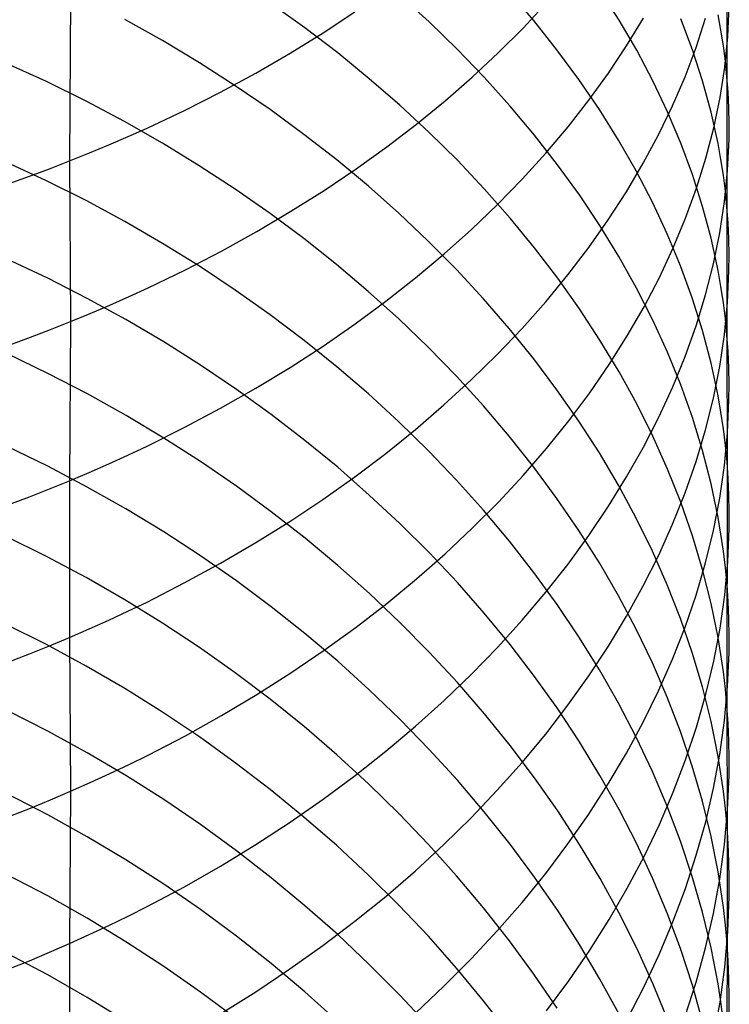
# Model space of a CAD drawing. Extents: x -383 to 1849, y -1185 to -529.
# Tile 500 of 656: x 420 to 427, y -1081 to -1071. Entities that reach past the tile are written whole.
import ezdxf

# ---------------------------------------------------------------- set-up
doc = ezdxf.new("R2010")
doc.units = 0
doc.layers.add('PREDEFINITO', color=7, linetype='CONTINUOUS')

msp = doc.modelspace()

# ---------------------------------------------------------------- linework, layer by layer
at = {"layer": 'PREDEFINITO'}
for p, q in [((426.973, -1070.251, 644.494), (426.972, -1071.601, 643.411)), ((423.919, -1071.038, 633.117), (423.618, -1070.765, 632.841)), ((424.992, -1071.025, 635.372), (424.741, -1070.731, 635.066)), ((425.866, -1071.019, 637.724), (425.67, -1070.712, 637.394)), ((420.244, -1070.788, 660.461), (420.234, -1072.464, 659.378)), ((422.646, -1071.099, 630.988), (422.3, -1070.851, 630.745)), ((424.883, -1071.101, 654.315), (425.123, -1070.842, 653.973)), ((422.832, -1071.151, 657.604), (423.159, -1070.936, 657.31)), ((426.911, -1071.124, 642.861), (426.882, -1070.965, 642.678)), ((426.981, -1071.188, 645.615), (426.995, -1070.875, 645.242)), ((421.187, -1071.23, 628.996), (420.799, -1071.013, 628.79)), ((424.207, -1071.319, 633.399), (423.919, -1071.038, 633.117)), ((425.23, -1071.323, 635.683), (424.992, -1071.025, 635.372)), ((426.047, -1071.329, 638.058), (425.866, -1071.019, 637.724)), ((425.944, -1071.284, 651.476), (426.116, -1071, 651.113)), ((426.62, -1071.323, 640.519), (426.5, -1071.007, 640.167)), ((426.655, -1071.3, 648.556), (426.752, -1070.998, 648.182)), ((422.493, -1071.36, 657.888), (422.832, -1071.151, 657.604)), ((422.982, -1071.356, 631.237), (422.646, -1071.099, 630.988)), ((424.628, -1071.354, 654.651), (424.883, -1071.101, 654.315)), ((426.936, -1071.283, 643.044), (426.911, -1071.124, 642.861)), ((421.564, -1071.456, 629.21), (421.187, -1071.23, 628.996)), ((426.949, -1071.501, 645.989), (426.981, -1071.188, 645.615)), ((422.142, -1071.562, 658.163), (422.493, -1071.36, 657.888)), ((423.306, -1071.62, 631.494), (422.982, -1071.356, 631.237)), ((424.484, -1071.606, 633.687), (424.207, -1071.319, 633.399)), ((424.362, -1071.603, 654.979), (424.628, -1071.354, 654.651)), ((425.454, -1071.627, 635.998), (425.23, -1071.323, 635.683)), ((425.758, -1071.565, 651.836), (425.944, -1071.284, 651.476)), ((426.213, -1071.643, 638.395), (426.047, -1071.329, 638.058)), ((426.543, -1071.6, 648.927), (426.655, -1071.3, 648.556)), ((426.723, -1071.642, 640.874), (426.62, -1071.323, 640.519)), ((426.956, -1071.442, 643.227), (426.936, -1071.283, 643.044)), ((419.996, -1071.65, 627.328), (419.581, -1071.461, 627.154)), ((421.932, -1071.692, 629.432), (421.564, -1071.456, 629.21)), ((426.972, -1071.601, 643.411), (426.956, -1071.442, 643.227)), ((421.781, -1071.757, 658.428), (422.142, -1071.562, 658.163)), ((425.557, -1071.842, 652.19), (425.758, -1071.565, 651.836)), ((426.901, -1071.813, 646.361), (426.949, -1071.501, 645.989)), ((420.402, -1071.85, 627.511), (419.996, -1071.65, 627.328)), ((423.619, -1071.892, 631.758), (423.306, -1071.62, 631.494)), ((424.082, -1071.847, 655.301), (424.362, -1071.603, 654.979)), ((424.747, -1071.899, 633.981), (424.484, -1071.606, 633.687)), ((425.665, -1071.936, 636.318), (425.454, -1071.627, 635.998)), ((426.364, -1071.96, 638.736), (426.213, -1071.643, 638.395)), ((426.415, -1071.899, 649.295), (426.543, -1071.6, 648.927)), ((426.811, -1071.963, 641.23), (426.723, -1071.642, 640.874)), ((426.984, -1071.76, 643.594), (426.972, -1071.601, 643.411)), ((426.972, -1071.601, 643.411), (426.972, -1074.251, 641.183)), ((421.41, -1071.946, 658.682), (421.781, -1071.757, 658.428)), ((422.289, -1071.937, 629.662), (421.932, -1071.692, 629.432)), ((426.992, -1071.92, 643.778), (426.984, -1071.76, 643.594)), ((420.798, -1072.06, 627.704), (420.402, -1071.85, 627.511)), ((423.79, -1072.085, 655.615), (424.082, -1071.847, 655.301)), ((425.343, -1072.115, 652.539), (425.557, -1071.842, 652.19)), ((426.837, -1072.124, 646.732), (426.901, -1071.813, 646.361)), ((421.028, -1072.126, 658.926), (421.41, -1071.946, 658.682)), ((422.636, -1072.191, 629.9), (422.289, -1071.937, 629.662)), ((423.92, -1072.171, 632.028), (423.619, -1071.892, 631.758)), ((424.998, -1072.198, 634.28), (424.747, -1071.899, 633.981)), ((425.861, -1072.249, 636.642), (425.665, -1071.936, 636.318)), ((426.272, -1072.195, 649.66), (426.415, -1071.899, 649.295)), ((426.5, -1072.28, 639.079), (426.364, -1071.96, 638.736)), ((426.882, -1072.286, 641.589), (426.811, -1071.963, 641.23)), ((426.995, -1072.08, 643.962), (426.992, -1071.92, 643.778)), ((421.185, -1072.281, 627.905), (420.798, -1072.06, 627.704)), ((423.486, -1072.318, 655.921), (423.79, -1072.085, 655.615)), ((426.994, -1072.24, 644.146), (426.995, -1072.08, 643.962)), ((420.833, -1072.213, 659.043), (421.028, -1072.126, 658.926)), ((424.209, -1072.457, 632.305), (423.92, -1072.171, 632.028)), ((425.115, -1072.385, 652.882), (425.343, -1072.115, 652.539)), ((426.757, -1072.434, 647.101), (426.837, -1072.124, 646.732)), ((420.636, -1072.299, 659.158), (420.833, -1072.213, 659.043)), ((421.563, -1072.512, 628.114), (421.185, -1072.281, 627.905)), ((422.972, -1072.453, 630.145), (422.636, -1072.191, 629.9)), ((425.235, -1072.502, 634.584), (424.998, -1072.198, 634.28)), ((426.042, -1072.566, 636.97), (425.861, -1072.249, 636.642)), ((426.115, -1072.488, 650.022), (426.272, -1072.195, 649.66)), ((426.619, -1072.603, 639.426), (426.5, -1072.28, 639.079)), ((426.911, -1072.448, 641.768), (426.882, -1072.286, 641.589)), ((426.979, -1072.56, 644.513), (426.994, -1072.24, 644.146)), ((420.234, -1072.464, 659.378), (420.436, -1072.382, 659.269)), ((420.436, -1072.382, 659.269), (420.636, -1072.299, 659.158)), ((423.17, -1072.545, 656.219), (423.486, -1072.318, 655.921)), ((424.874, -1072.65, 653.22), (425.115, -1072.385, 652.882)), ((419.998, -1072.667, 626.229), (419.583, -1072.475, 626.059)), ((420.029, -1072.543, 659.484), (420.234, -1072.464, 659.378)), ((420.234, -1072.464, 659.378), (420.243, -1074.111, 658.253)), ((423.296, -1072.723, 630.397), (422.972, -1072.453, 630.145)), ((424.485, -1072.75, 632.587), (424.209, -1072.457, 632.305)), ((425.943, -1072.779, 650.38), (426.115, -1072.488, 650.022)), ((426.661, -1072.743, 647.468), (426.757, -1072.434, 647.101)), ((426.936, -1072.61, 641.948), (426.911, -1072.448, 641.768)), ((419.822, -1072.62, 659.587), (420.029, -1072.543, 659.484)), ((421.931, -1072.752, 628.332), (421.563, -1072.512, 628.114)), ((422.842, -1072.766, 656.508), (423.17, -1072.545, 656.219)), ((425.459, -1072.812, 634.893), (425.235, -1072.502, 634.584)), ((426.209, -1072.886, 637.302), (426.042, -1072.566, 636.97)), ((426.947, -1072.88, 644.881), (426.979, -1072.56, 644.513)), ((419.613, -1072.695, 659.686), (419.822, -1072.62, 659.587)), ((420.403, -1072.87, 626.408), (419.998, -1072.667, 626.229)), ((424.619, -1072.911, 653.551), (424.874, -1072.65, 653.22)), ((426.723, -1072.929, 639.774), (426.619, -1072.603, 639.426)), ((426.956, -1072.773, 642.128), (426.936, -1072.61, 641.948)), ((422.288, -1073.001, 628.557), (421.931, -1072.752, 628.332)), ((422.503, -1072.98, 656.788), (422.842, -1072.766, 656.508)), ((423.609, -1073, 630.656), (423.296, -1072.723, 630.397)), ((424.749, -1073.049, 632.875), (424.485, -1072.75, 632.587)), ((425.756, -1073.067, 650.733), (425.943, -1072.779, 650.38)), ((426.549, -1073.051, 647.833), (426.661, -1072.743, 647.468)), ((426.972, -1072.936, 642.309), (426.956, -1072.773, 642.128)), ((420.8, -1073.084, 626.596), (420.403, -1072.87, 626.408)), ((425.669, -1073.126, 635.207), (425.459, -1072.812, 634.893)), ((426.361, -1073.211, 637.636), (426.209, -1072.886, 637.302)), ((426.898, -1073.2, 645.247), (426.947, -1072.88, 644.881)), ((422.153, -1073.187, 657.058), (422.503, -1072.98, 656.788)), ((424.352, -1073.167, 653.876), (424.619, -1072.911, 653.551)), ((426.811, -1073.257, 640.124), (426.723, -1072.929, 639.774)), ((426.984, -1073.099, 642.489), (426.972, -1072.936, 642.309)), ((421.187, -1073.309, 626.792), (420.8, -1073.084, 626.596)), ((422.635, -1073.26, 628.79), (422.288, -1073.001, 628.557)), ((423.911, -1073.285, 630.921), (423.609, -1073, 630.656)), ((424.999, -1073.353, 633.168), (424.749, -1073.049, 632.875)), ((425.556, -1073.351, 651.082), (425.756, -1073.067, 650.733)), ((426.422, -1073.356, 648.195), (426.549, -1073.051, 647.833)), ((421.792, -1073.387, 657.319), (422.153, -1073.187, 657.058)), ((424.072, -1073.417, 654.193), (424.352, -1073.167, 653.876)), ((425.865, -1073.445, 635.524), (425.669, -1073.126, 635.207)), ((426.991, -1073.262, 642.67), (426.984, -1073.099, 642.489)), ((422.971, -1073.526, 629.03), (422.635, -1073.26, 628.79)), ((424.2, -1073.577, 631.193), (423.911, -1073.285, 630.921)), ((426.497, -1073.538, 637.974), (426.361, -1073.211, 637.636)), ((426.882, -1073.587, 640.476), (426.811, -1073.257, 640.124)), ((426.834, -1073.519, 645.612), (426.898, -1073.2, 645.247)), ((426.995, -1073.426, 642.85), (426.991, -1073.262, 642.67)), ((421.565, -1073.543, 626.997), (421.187, -1073.309, 626.792)), ((421.42, -1073.58, 657.569), (421.792, -1073.387, 657.319)), ((425.237, -1073.664, 633.466), (424.999, -1073.353, 633.168)), ((425.341, -1073.632, 651.425), (425.556, -1073.351, 651.082)), ((426.28, -1073.659, 648.553), (426.422, -1073.356, 648.195)), ((420.009, -1073.667, 625.115), (419.595, -1073.472, 624.949)), ((423.78, -1073.663, 654.503), (424.072, -1073.417, 654.193)), ((426.046, -1073.768, 635.846), (425.865, -1073.445, 635.524)), ((426.993, -1073.589, 643.031), (426.995, -1073.426, 642.85)), ((421.038, -1073.765, 657.808), (421.42, -1073.58, 657.569)), ((421.932, -1073.787, 627.209), (421.565, -1073.543, 626.997)), ((423.295, -1073.801, 629.277), (422.971, -1073.526, 629.03)), ((424.477, -1073.876, 631.47), (424.2, -1073.577, 631.193)), ((426.617, -1073.868, 638.314), (426.497, -1073.538, 637.974)), ((426.753, -1073.837, 645.975), (426.834, -1073.519, 645.612)), ((426.911, -1073.752, 640.652), (426.882, -1073.587, 640.476)), ((426.978, -1073.916, 643.392), (426.993, -1073.589, 643.031)), ((420.415, -1073.874, 625.29), (420.009, -1073.667, 625.115)), ((423.476, -1073.902, 654.805), (423.78, -1073.663, 654.503)), ((425.114, -1073.908, 651.764), (425.341, -1073.632, 651.425)), ((425.46, -1073.979, 633.769), (425.237, -1073.664, 633.466)), ((426.123, -1073.96, 648.909), (426.28, -1073.659, 648.553)), ((420.843, -1073.855, 657.924), (421.038, -1073.765, 657.808)), ((422.29, -1074.04, 627.429), (421.932, -1073.787, 627.209)), ((423.608, -1074.084, 629.53), (423.295, -1073.801, 629.277)), ((426.212, -1074.095, 636.17), (426.046, -1073.768, 635.846)), ((426.936, -1073.918, 640.829), (426.911, -1073.752, 640.652)), ((420.811, -1074.091, 625.474), (420.415, -1073.874, 625.29)), ((420.646, -1073.942, 658.036), (420.843, -1073.855, 657.924)), ((423.16, -1074.135, 655.099), (423.476, -1073.902, 654.805)), ((424.741, -1074.181, 631.752), (424.477, -1073.876, 631.47)), ((426.722, -1074.201, 638.656), (426.617, -1073.868, 638.314)), ((426.656, -1074.153, 646.336), (426.753, -1073.837, 645.975)), ((420.446, -1074.028, 658.146), (420.646, -1073.942, 658.036)), ((424.872, -1074.18, 652.096), (425.114, -1073.908, 651.764)), ((425.67, -1074.3, 634.076), (425.46, -1073.979, 633.769)), ((425.951, -1074.257, 649.26), (426.123, -1073.96, 648.909)), ((426.956, -1074.084, 641.006), (426.936, -1073.918, 640.829)), ((426.946, -1074.244, 643.753), (426.978, -1073.916, 643.392)), ((420.243, -1074.111, 658.253), (420.446, -1074.028, 658.146)), ((421.198, -1074.319, 625.665), (420.811, -1074.091, 625.474)), ((422.637, -1074.303, 627.656), (422.29, -1074.04, 627.429)), ((423.91, -1074.374, 629.79), (423.608, -1074.084, 629.53)), ((426.363, -1074.425, 636.498), (426.212, -1074.095, 636.17)), ((426.972, -1074.251, 641.183), (426.956, -1074.084, 641.006)), ((419.831, -1074.271, 658.458), (420.038, -1074.192, 658.357)), ((420.038, -1074.192, 658.357), (420.243, -1074.111, 658.253)), ((420.243, -1074.111, 658.253), (420.233, -1075.743, 657.105)), ((422.832, -1074.362, 655.384), (423.16, -1074.135, 655.099)), ((424.618, -1074.447, 652.422), (424.872, -1074.18, 652.096)), ((424.992, -1074.492, 632.04), (424.741, -1074.181, 631.752)), ((426.544, -1074.468, 646.695), (426.656, -1074.153, 646.336)), ((426.81, -1074.536, 639), (426.722, -1074.201, 638.656)), ((419.622, -1074.348, 658.556), (419.831, -1074.271, 658.458)), ((422.972, -1074.574, 627.891), (422.637, -1074.303, 627.656)), ((425.866, -1074.625, 634.388), (425.67, -1074.3, 634.076)), ((425.765, -1074.551, 649.607), (425.951, -1074.257, 649.26)), ((426.898, -1074.571, 644.113), (426.946, -1074.244, 643.753)), ((426.984, -1074.417, 641.36), (426.972, -1074.251, 641.183)), ((426.972, -1074.251, 641.183), (426.973, -1075.55, 640.039)), ((421.576, -1074.558, 625.865), (421.198, -1074.319, 625.665)), ((422.493, -1074.582, 655.66), (422.832, -1074.362, 655.384)), ((424.199, -1074.672, 630.055), (423.91, -1074.374, 629.79)), ((420.01, -1074.642, 623.978), (419.596, -1074.443, 623.816)), ((424.351, -1074.709, 652.741), (424.618, -1074.447, 652.422)), ((425.23, -1074.809, 632.333), (424.992, -1074.492, 632.04)), ((426.499, -1074.759, 636.829), (426.363, -1074.425, 636.498)), ((426.416, -1074.781, 647.052), (426.544, -1074.468, 646.695)), ((426.991, -1074.584, 641.538), (426.984, -1074.417, 641.36)), ((421.943, -1074.806, 626.072), (421.576, -1074.558, 625.865)), ((422.142, -1074.795, 655.927), (422.493, -1074.582, 655.66)), ((423.297, -1074.853, 628.131), (422.972, -1074.574, 627.891)), ((425.565, -1074.842, 649.949), (425.765, -1074.551, 649.607)), ((426.881, -1074.872, 639.345), (426.81, -1074.536, 639)), ((426.833, -1074.897, 644.472), (426.898, -1074.571, 644.113)), ((426.994, -1074.751, 641.715), (426.991, -1074.584, 641.538)), ((420.416, -1074.852, 624.149), (420.01, -1074.642, 623.978)), ((424.071, -1074.966, 653.054), (424.351, -1074.709, 652.741)), ((424.476, -1074.976, 630.327), (424.199, -1074.672, 630.055)), ((426.047, -1074.954, 634.702), (425.866, -1074.625, 634.388)), ((421.781, -1075, 656.184), (422.142, -1074.795, 655.927)), ((422.3, -1075.063, 626.287), (421.943, -1074.806, 626.072)), ((425.454, -1075.131, 632.63), (425.23, -1074.809, 632.333)), ((426.274, -1075.091, 647.405), (426.416, -1074.781, 647.052)), ((426.619, -1075.095, 637.162), (426.499, -1074.759, 636.829)), ((426.993, -1074.918, 641.892), (426.994, -1074.751, 641.715)), ((420.812, -1075.073, 624.328), (420.416, -1074.852, 624.149)), ((423.61, -1075.14, 628.379), (423.297, -1074.853, 628.131)), ((425.351, -1075.129, 650.287), (425.565, -1074.842, 649.949)), ((426.752, -1075.222, 644.829), (426.833, -1074.897, 644.472)), ((426.911, -1075.041, 639.518), (426.881, -1074.872, 639.345)), ((421.409, -1075.198, 656.43), (421.781, -1075, 656.184)), ((423.779, -1075.217, 653.359), (424.071, -1074.966, 653.054)), ((424.74, -1075.286, 630.603), (424.476, -1074.976, 630.327)), ((426.213, -1075.287, 635.021), (426.047, -1074.954, 634.702)), ((426.978, -1075.252, 642.247), (426.993, -1074.918, 641.892)), ((421.199, -1075.305, 624.515), (420.812, -1075.073, 624.328)), ((422.646, -1075.33, 626.509), (422.3, -1075.063, 626.287)), ((426.116, -1075.399, 647.755), (426.274, -1075.091, 647.405)), ((426.723, -1075.434, 637.497), (426.619, -1075.095, 637.162)), ((426.936, -1075.211, 639.692), (426.911, -1075.041, 639.518)), ((421.027, -1075.388, 656.666), (421.409, -1075.198, 656.43)), ((423.912, -1075.435, 628.632), (423.61, -1075.14, 628.379)), ((425.124, -1075.411, 650.619), (425.351, -1075.129, 650.287)), ((425.665, -1075.458, 632.931), (425.454, -1075.131, 632.63)), ((426.957, -1075.38, 639.865), (426.936, -1075.211, 639.692)), ((421.577, -1075.547, 624.71), (421.199, -1075.305, 624.515)), ((423.475, -1075.462, 653.656), (423.779, -1075.217, 653.359)), ((424.991, -1075.603, 630.885), (424.74, -1075.286, 630.603)), ((426.364, -1075.624, 635.342), (426.213, -1075.287, 635.021)), ((426.655, -1075.545, 645.184), (426.752, -1075.222, 644.829)), ((426.946, -1075.587, 642.601), (426.978, -1075.252, 642.247)), ((420.009, -1075.593, 622.821), (419.595, -1075.392, 622.662)), ((420.832, -1075.48, 656.78), (421.027, -1075.388, 656.666)), ((422.982, -1075.605, 626.738), (422.646, -1075.33, 626.509)), ((424.883, -1075.689, 650.945), (425.124, -1075.411, 650.619)), ((425.944, -1075.704, 648.101), (426.116, -1075.399, 647.755)), ((426.973, -1075.55, 640.039), (426.957, -1075.38, 639.865)), ((420.635, -1075.57, 656.891), (420.832, -1075.48, 656.78)), ((423.159, -1075.701, 653.945), (423.475, -1075.462, 653.656)), ((424.201, -1075.737, 628.891), (423.912, -1075.435, 628.632)), ((425.861, -1075.789, 633.236), (425.665, -1075.458, 632.931)), ((426.81, -1075.776, 637.834), (426.723, -1075.434, 637.497)), ((420.415, -1075.807, 622.987), (420.009, -1075.593, 622.821)), ((420.435, -1075.658, 657), (420.635, -1075.57, 656.891)), ((421.944, -1075.799, 624.912), (421.577, -1075.547, 624.71)), ((423.306, -1075.889, 626.973), (422.982, -1075.605, 626.738)), ((425.229, -1075.925, 631.171), (424.991, -1075.603, 630.885)), ((426.543, -1075.867, 645.536), (426.655, -1075.545, 645.184)), ((426.898, -1075.921, 642.954), (426.946, -1075.587, 642.601)), ((426.973, -1075.55, 640.039), (426.972, -1078.055, 637.649)), ((426.985, -1075.72, 640.213), (426.973, -1075.55, 640.039)), ((420.233, -1075.743, 657.105), (420.435, -1075.658, 657)), ((422.831, -1075.934, 654.226), (423.159, -1075.701, 653.945)), ((424.629, -1075.962, 651.265), (424.883, -1075.689, 650.945)), ((425.758, -1076.005, 648.442), (425.944, -1075.704, 648.101)), ((426.5, -1075.964, 635.666), (426.364, -1075.624, 635.342)), ((426.993, -1075.891, 640.387), (426.985, -1075.72, 640.213)), ((420.028, -1075.826, 657.208), (420.233, -1075.743, 657.105)), ((420.233, -1075.743, 657.105), (420.233, -1077.349, 655.92)), ((420.811, -1076.031, 623.162), (420.415, -1075.807, 622.987)), ((422.301, -1076.061, 625.122), (421.944, -1075.799, 624.912)), ((424.478, -1076.046, 629.156), (424.201, -1075.737, 628.891)), ((426.042, -1076.125, 633.545), (425.861, -1075.789, 633.236)), ((426.881, -1076.119, 638.172), (426.81, -1075.776, 637.834)), ((419.611, -1075.986, 657.404), (419.821, -1075.907, 657.307)), ((419.821, -1075.907, 657.307), (420.028, -1075.826, 657.208)), ((423.619, -1076.181, 627.214), (423.306, -1075.889, 626.973)), ((426.415, -1076.187, 645.887), (426.543, -1075.867, 645.536)), ((426.833, -1076.254, 643.307), (426.898, -1075.921, 642.954)), ((426.996, -1076.061, 640.561), (426.993, -1075.891, 640.387)), ((422.492, -1076.159, 654.498), (422.831, -1075.934, 654.226)), ((424.362, -1076.23, 651.579), (424.629, -1075.962, 651.265)), ((425.454, -1076.253, 631.462), (425.229, -1075.925, 631.171)), ((425.558, -1076.303, 648.78), (425.758, -1076.005, 648.442)), ((426.619, -1076.307, 635.992), (426.5, -1075.964, 635.666)), ((421.198, -1076.267, 623.345), (420.811, -1076.031, 623.162)), ((422.647, -1076.332, 625.338), (422.301, -1076.061, 625.122)), ((424.742, -1076.362, 629.426), (424.478, -1076.046, 629.156)), ((426.911, -1076.291, 638.342), (426.881, -1076.119, 638.172)), ((426.995, -1076.231, 640.735), (426.996, -1076.061, 640.561)), ((422.142, -1076.377, 654.76), (422.492, -1076.159, 654.498)), ((423.92, -1076.48, 627.462), (423.619, -1076.181, 627.214)), ((426.209, -1076.465, 633.857), (426.042, -1076.125, 633.545)), ((426.273, -1076.505, 646.234), (426.415, -1076.187, 645.887)), ((419.997, -1076.518, 621.643), (419.583, -1076.313, 621.489)), ((421.576, -1076.513, 623.535), (421.198, -1076.267, 623.345)), ((424.082, -1076.493, 651.885), (424.362, -1076.23, 651.579)), ((425.343, -1076.597, 649.112), (425.558, -1076.303, 648.78)), ((425.664, -1076.586, 631.756), (425.454, -1076.253, 631.462)), ((426.723, -1076.653, 636.321), (426.619, -1076.307, 635.992)), ((426.752, -1076.586, 643.657), (426.833, -1076.254, 643.307)), ((426.936, -1076.464, 638.512), (426.911, -1076.291, 638.342)), ((426.981, -1076.573, 641.083), (426.995, -1076.231, 640.735)), ((421.781, -1076.588, 655.013), (422.142, -1076.377, 654.76)), ((422.983, -1076.612, 625.562), (422.647, -1076.332, 625.338)), ((424.993, -1076.683, 629.701), (424.742, -1076.362, 629.426)), ((420.403, -1076.735, 621.806), (419.997, -1076.518, 621.643)), ((421.943, -1076.769, 623.732), (421.576, -1076.513, 623.535)), ((423.79, -1076.749, 652.185), (424.082, -1076.493, 651.885)), ((424.209, -1076.787, 627.715), (423.92, -1076.48, 627.462)), ((426.115, -1076.819, 646.577), (426.273, -1076.505, 646.234)), ((426.361, -1076.809, 634.172), (426.209, -1076.465, 633.857)), ((426.956, -1076.637, 638.682), (426.936, -1076.464, 638.512)), ((421.409, -1076.791, 655.256), (421.781, -1076.588, 655.013)), ((423.307, -1076.9, 625.791), (422.983, -1076.612, 625.562)), ((425.115, -1076.886, 649.439), (425.343, -1076.597, 649.112)), ((425.86, -1076.924, 632.055), (425.664, -1076.586, 631.756)), ((426.655, -1076.916, 644.006), (426.752, -1076.586, 643.657)), ((426.95, -1076.914, 641.43), (426.981, -1076.573, 641.083)), ((425.231, -1077.011, 629.98), (424.993, -1076.683, 629.701)), ((426.811, -1077.001, 636.651), (426.723, -1076.653, 636.321)), ((426.973, -1076.81, 638.852), (426.956, -1076.637, 638.682)), ((420.8, -1076.964, 621.976), (420.403, -1076.735, 621.806)), ((421.027, -1076.986, 655.488), (421.409, -1076.791, 655.256)), ((422.3, -1077.035, 623.937), (421.943, -1076.769, 623.732)), ((423.486, -1077, 652.477), (423.79, -1076.749, 652.185)), ((424.485, -1077.101, 627.973), (424.209, -1076.787, 627.715)), ((425.943, -1077.131, 646.917), (426.115, -1076.819, 646.577)), ((426.497, -1077.155, 634.489), (426.361, -1076.809, 634.172)), ((426.984, -1076.983, 639.023), (426.973, -1076.81, 638.852)), ((423.62, -1077.197, 626.027), (423.307, -1076.9, 625.791)), ((424.874, -1077.171, 649.76), (425.115, -1076.886, 649.439)), ((426.042, -1077.265, 632.357), (425.86, -1076.924, 632.055)), ((426.543, -1077.245, 644.352), (426.655, -1076.916, 644.006)), ((426.902, -1077.254, 641.776), (426.95, -1076.914, 641.43)), ((421.187, -1077.203, 622.154), (420.8, -1076.964, 621.976)), ((420.832, -1077.08, 655.6), (421.027, -1076.986, 655.488)), ((423.17, -1077.244, 652.76), (423.486, -1077, 652.477)), ((425.455, -1077.344, 630.264), (425.231, -1077.011, 629.98)), ((426.882, -1077.351, 636.983), (426.811, -1077.001, 636.651)), ((426.992, -1077.157, 639.193), (426.984, -1076.983, 639.023)), ((420.635, -1077.172, 655.71), (420.832, -1077.08, 655.6)), ((422.646, -1077.31, 624.148), (422.3, -1077.035, 623.937)), ((424.749, -1077.422, 628.237), (424.485, -1077.101, 627.973)), ((425.757, -1077.439, 647.253), (425.943, -1077.131, 646.917)), ((419.997, -1077.423, 620.448), (419.583, -1077.215, 620.298)), ((420.435, -1077.262, 655.816), (420.635, -1077.172, 655.71)), ((421.565, -1077.453, 622.34), (421.187, -1077.203, 622.154)), ((423.921, -1077.501, 626.268), (423.62, -1077.197, 626.027)), ((424.62, -1077.451, 650.075), (424.874, -1077.171, 649.76)), ((426.617, -1077.505, 634.809), (426.497, -1077.155, 634.489)), ((426.995, -1077.331, 639.364), (426.992, -1077.157, 639.193)), ((420.233, -1077.349, 655.92), (420.435, -1077.262, 655.816)), ((422.982, -1077.594, 624.365), (422.646, -1077.31, 624.148)), ((422.842, -1077.481, 653.036), (423.17, -1077.244, 652.76)), ((426.209, -1077.611, 632.662), (426.042, -1077.265, 632.357)), ((426.415, -1077.571, 644.696), (426.543, -1077.245, 644.352)), ((426.837, -1077.594, 642.122), (426.902, -1077.254, 641.776)), ((426.994, -1077.505, 639.535), (426.995, -1077.331, 639.364)), ((419.821, -1077.518, 656.119), (420.028, -1077.435, 656.021)), ((420.403, -1077.643, 620.606), (419.997, -1077.423, 620.448)), ((420.028, -1077.435, 656.021), (420.233, -1077.349, 655.92)), ((420.233, -1077.349, 655.92), (420.243, -1078.927, 654.698)), ((425, -1077.749, 628.505), (424.749, -1077.422, 628.237)), ((425.665, -1077.682, 630.552), (425.455, -1077.344, 630.264)), ((426.911, -1077.526, 637.149), (426.882, -1077.351, 636.983)), ((419.612, -1077.599, 656.214), (419.821, -1077.518, 656.119)), ((421.932, -1077.714, 622.533), (421.565, -1077.453, 622.34)), ((422.503, -1077.712, 653.302), (422.842, -1077.481, 653.036)), ((424.209, -1077.813, 626.515), (423.921, -1077.501, 626.268)), ((424.353, -1077.726, 650.384), (424.62, -1077.451, 650.075)), ((425.556, -1077.744, 647.584), (425.757, -1077.439, 647.253)), ((426.722, -1077.857, 635.131), (426.617, -1077.505, 634.809)), ((426.936, -1077.702, 637.316), (426.911, -1077.526, 637.149)), ((426.979, -1077.853, 639.876), (426.994, -1077.505, 639.535)), ((423.306, -1077.887, 624.589), (422.982, -1077.594, 624.365)), ((426.36, -1077.961, 632.97), (426.209, -1077.611, 632.662)), ((426.272, -1077.896, 645.036), (426.415, -1077.571, 644.696)), ((426.757, -1077.932, 642.465), (426.837, -1077.594, 642.122)), ((420.8, -1077.874, 620.772), (420.403, -1077.643, 620.606)), ((422.29, -1077.984, 622.732), (421.932, -1077.714, 622.533)), ((422.153, -1077.935, 653.56), (422.503, -1077.712, 653.302)), ((424.073, -1077.995, 650.686), (424.353, -1077.726, 650.384)), ((425.861, -1078.025, 630.844), (425.665, -1077.682, 630.552)), ((426.956, -1077.879, 637.482), (426.936, -1077.702, 637.316)), ((424.486, -1078.132, 626.767), (424.209, -1077.813, 626.515)), ((425.237, -1078.082, 628.778), (425, -1077.749, 628.505)), ((425.342, -1078.044, 647.911), (425.556, -1077.744, 647.584)), ((421.187, -1078.117, 620.945), (420.8, -1077.874, 620.772)), ((421.792, -1078.15, 653.808), (422.153, -1077.935, 653.56)), ((423.619, -1078.188, 624.819), (423.306, -1077.887, 624.589)), ((426.115, -1078.217, 645.374), (426.272, -1077.896, 645.036)), ((426.661, -1078.269, 642.807), (426.757, -1077.932, 642.465)), ((426.81, -1078.212, 635.454), (426.722, -1077.857, 635.131)), ((426.948, -1078.2, 640.216), (426.979, -1077.853, 639.876)), ((426.972, -1078.055, 637.649), (426.956, -1077.879, 637.482)), ((422.637, -1078.264, 622.938), (422.29, -1077.984, 622.732)), ((423.781, -1078.258, 650.981), (424.073, -1077.995, 650.686)), ((426.043, -1078.373, 631.138), (425.861, -1078.025, 630.844)), ((426.497, -1078.314, 633.281), (426.36, -1077.961, 632.97)), ((420.009, -1078.309, 619.241), (419.595, -1078.098, 619.095)), ((421.565, -1078.37, 621.126), (421.187, -1078.117, 620.945)), ((424.749, -1078.458, 627.024), (424.486, -1078.132, 626.767)), ((425.114, -1078.34, 648.232), (425.342, -1078.044, 647.911)), ((425.461, -1078.42, 629.055), (425.237, -1078.082, 628.778)), ((426.984, -1078.232, 637.816), (426.972, -1078.055, 637.649)), ((426.972, -1078.055, 637.649), (426.973, -1079.286, 636.432)), ((421.42, -1078.357, 654.046), (421.792, -1078.15, 653.808)), ((423.92, -1078.497, 625.054), (423.619, -1078.188, 624.819)), ((425.943, -1078.535, 645.707), (426.115, -1078.217, 645.374)), ((426.881, -1078.569, 635.779), (426.81, -1078.212, 635.454)), ((426.9, -1078.548, 640.556), (426.948, -1078.2, 640.216)), ((426.992, -1078.409, 637.983), (426.984, -1078.232, 637.816)), ((420.415, -1078.531, 619.394), (420.009, -1078.309, 619.241)), ((422.973, -1078.553, 623.151), (422.637, -1078.264, 622.938)), ((423.476, -1078.514, 651.268), (423.781, -1078.258, 650.981)), ((424.873, -1078.631, 648.548), (425.114, -1078.34, 648.232)), ((426.617, -1078.67, 633.594), (426.497, -1078.314, 633.281)), ((426.549, -1078.604, 643.146), (426.661, -1078.269, 642.807)), ((421.038, -1078.556, 654.274), (421.42, -1078.357, 654.046)), ((421.932, -1078.634, 621.313), (421.565, -1078.37, 621.126)), ((425.67, -1078.764, 629.336), (425.461, -1078.42, 629.055)), ((426.21, -1078.725, 631.437), (426.043, -1078.373, 631.138)), ((426.995, -1078.586, 638.151), (426.992, -1078.409, 637.983)), ((420.811, -1078.766, 619.556), (420.415, -1078.531, 619.394)), ((423.16, -1078.765, 651.548), (423.476, -1078.514, 651.268)), ((424.209, -1078.814, 625.295), (423.92, -1078.497, 625.054)), ((425, -1078.79, 627.286), (424.749, -1078.458, 627.024)), ((425.756, -1078.85, 646.037), (425.943, -1078.535, 645.707)), ((420.843, -1078.652, 654.384), (421.038, -1078.556, 654.274)), ((422.29, -1078.908, 621.507), (421.932, -1078.634, 621.313)), ((423.297, -1078.851, 623.369), (422.973, -1078.553, 623.151)), ((424.618, -1078.917, 648.858), (424.873, -1078.631, 648.548)), ((426.422, -1078.937, 643.483), (426.549, -1078.604, 643.146)), ((426.835, -1078.894, 640.894), (426.9, -1078.548, 640.556)), ((426.911, -1078.747, 635.942), (426.881, -1078.569, 635.779)), ((426.994, -1078.764, 638.318), (426.995, -1078.586, 638.151)), ((420.446, -1078.838, 654.596), (420.646, -1078.746, 654.491)), ((420.646, -1078.746, 654.491), (420.843, -1078.652, 654.384)), ((426.361, -1079.08, 631.737), (426.21, -1078.725, 631.437)), ((426.722, -1079.029, 633.908), (426.617, -1078.67, 633.594)), ((426.936, -1078.927, 636.105), (426.911, -1078.747, 635.942)), ((420.243, -1078.927, 654.698), (420.446, -1078.838, 654.596)), ((421.198, -1079.012, 619.724), (420.811, -1078.766, 619.556)), ((422.832, -1079.008, 651.819), (423.16, -1078.765, 651.548)), ((424.485, -1079.138, 625.541), (424.209, -1078.814, 625.295)), ((425.237, -1079.128, 627.552), (425, -1078.79, 627.286)), ((425.556, -1079.161, 646.362), (425.756, -1078.85, 646.037)), ((425.866, -1079.112, 629.62), (425.67, -1078.764, 629.336)), ((426.978, -1079.118, 638.652), (426.994, -1078.764, 638.318)), ((420.039, -1079.015, 654.797), (420.243, -1078.927, 654.698)), ((420.243, -1078.927, 654.698), (420.233, -1080.489, 653.455)), ((422.636, -1079.191, 621.707), (422.29, -1078.908, 621.507)), ((423.611, -1079.157, 623.593), (423.297, -1078.851, 623.369)), ((424.351, -1079.198, 649.161), (424.618, -1078.917, 648.858)), ((426.28, -1079.268, 643.817), (426.422, -1078.937, 643.483)), ((426.755, -1079.24, 641.231), (426.835, -1078.894, 640.894)), ((426.956, -1079.106, 636.268), (426.936, -1078.927, 636.105)), ((420.009, -1079.167, 618.012), (419.595, -1078.953, 617.87)), ((419.832, -1079.099, 654.893), (420.039, -1079.015, 654.797)), ((421.575, -1079.269, 619.899), (421.198, -1079.012, 619.724)), ((422.493, -1079.244, 652.082), (422.832, -1079.008, 651.819)), ((426.81, -1079.39, 634.225), (426.722, -1079.029, 633.908)), ((419.622, -1079.182, 654.986), (419.832, -1079.099, 654.893)), ((424.749, -1079.469, 625.792), (424.485, -1079.138, 625.541)), ((425.461, -1079.472, 627.822), (425.237, -1079.128, 627.552)), ((426.047, -1079.465, 629.908), (425.866, -1079.112, 629.62)), ((426.497, -1079.439, 632.041), (426.361, -1079.08, 631.737)), ((426.947, -1079.473, 638.986), (426.978, -1079.118, 638.652)), ((426.973, -1079.286, 636.432), (426.956, -1079.106, 636.268)), ((420.415, -1079.393, 618.162), (420.009, -1079.167, 618.012)), ((422.143, -1079.472, 652.335), (422.493, -1079.244, 652.082)), ((422.972, -1079.484, 621.913), (422.636, -1079.191, 621.707)), ((423.912, -1079.471, 623.823), (423.611, -1079.157, 623.593)), ((424.071, -1079.473, 649.458), (424.351, -1079.198, 649.161)), ((425.342, -1079.467, 646.682), (425.556, -1079.161, 646.362)), ((426.658, -1079.583, 641.566), (426.755, -1079.24, 641.231)), ((421.943, -1079.536, 620.081), (421.575, -1079.269, 619.899)), ((426.123, -1079.595, 644.147), (426.28, -1079.268, 643.817)), ((426.985, -1079.466, 636.595), (426.973, -1079.286, 636.432)), ((426.973, -1079.286, 636.432), (426.973, -1080.483, 635.181)), ((420.811, -1079.631, 618.318), (420.415, -1079.393, 618.162)), ((426.617, -1079.801, 632.347), (426.497, -1079.439, 632.041)), ((426.881, -1079.753, 634.543), (426.81, -1079.39, 634.225)), ((421.782, -1079.693, 652.579), (422.143, -1079.472, 652.335)), ((422.3, -1079.813, 620.269), (421.943, -1079.536, 620.081)), ((423.297, -1079.786, 622.126), (422.972, -1079.484, 621.913)), ((423.779, -1079.742, 649.747), (424.071, -1079.473, 649.458)), ((424.201, -1079.793, 624.058), (423.912, -1079.471, 623.823)), ((425, -1079.806, 626.047), (424.749, -1079.469, 625.792)), ((425.114, -1079.769, 646.998), (425.342, -1079.467, 646.682)), ((425.671, -1079.821, 628.096), (425.461, -1079.472, 627.822)), ((426.213, -1079.823, 630.199), (426.047, -1079.465, 629.908)), ((426.898, -1079.827, 639.319), (426.947, -1079.473, 638.986)), ((426.993, -1079.646, 636.759), (426.985, -1079.466, 636.595)), ((421.198, -1079.88, 618.482), (420.811, -1079.631, 618.318)), ((425.951, -1079.919, 644.474), (426.123, -1079.595, 644.147)), ((426.546, -1079.925, 641.899), (426.658, -1079.583, 641.566)), ((426.996, -1079.827, 636.923), (426.993, -1079.646, 636.759)), ((421.41, -1079.905, 652.814), (421.782, -1079.693, 652.579)), ((423.475, -1080.004, 650.03), (423.779, -1079.742, 649.747)), ((426.911, -1079.935, 634.702), (426.881, -1079.753, 634.543)), ((420.01, -1080, 616.767), (419.595, -1079.784, 616.63)), ((422.646, -1080.101, 620.464), (422.3, -1079.813, 620.269)), ((423.61, -1080.096, 622.343), (423.297, -1079.786, 622.126)), ((424.478, -1080.123, 624.298), (424.201, -1079.793, 624.058)), ((424.872, -1080.067, 647.307), (425.114, -1079.769, 646.998)), ((425.237, -1080.15, 626.306), (425, -1079.806, 626.047)), ((425.866, -1080.175, 628.374), (425.671, -1079.821, 628.096)), ((426.364, -1080.184, 630.492), (426.213, -1079.823, 630.199)), ((426.722, -1080.166, 632.654), (426.617, -1079.801, 632.347)), ((426.833, -1080.18, 639.651), (426.898, -1079.827, 639.319)), ((426.995, -1080.007, 637.086), (426.996, -1079.827, 636.923)), ((421.028, -1080.109, 653.038), (421.41, -1079.905, 652.814)), ((421.575, -1080.14, 618.652), (421.198, -1079.88, 618.482)), ((425.766, -1080.24, 644.797), (425.951, -1079.919, 644.474)), ((426.419, -1080.265, 642.229), (426.546, -1079.925, 641.899)), ((426.936, -1080.117, 634.862), (426.911, -1079.935, 634.702)), ((420.415, -1080.229, 616.912), (420.01, -1080, 616.767)), ((423.158, -1080.26, 650.304), (423.475, -1080.004, 650.03)), ((426.981, -1080.368, 637.413), (426.995, -1080.007, 637.086)), ((420.833, -1080.207, 653.146), (421.028, -1080.109, 653.038)), ((421.943, -1080.411, 618.828), (421.575, -1080.14, 618.652)), ((422.982, -1080.397, 620.664), (422.646, -1080.101, 620.464)), ((423.912, -1080.414, 622.567), (423.61, -1080.096, 622.343)), ((424.742, -1080.459, 624.542), (424.478, -1080.123, 624.298)), ((424.618, -1080.359, 647.611), (424.872, -1080.067, 647.307)), ((425.461, -1080.499, 626.57), (425.237, -1080.15, 626.306)), ((426.957, -1080.3, 635.021), (426.936, -1080.117, 634.862)), ((420.811, -1080.47, 617.064), (420.415, -1080.229, 616.912)), ((420.635, -1080.303, 653.252), (420.833, -1080.207, 653.146)), ((422.831, -1080.508, 650.571), (423.158, -1080.26, 650.304)), ((425.565, -1080.557, 645.115), (425.766, -1080.24, 644.797)), ((426.047, -1080.534, 628.655), (425.866, -1080.175, 628.374)), ((426.5, -1080.548, 630.789), (426.364, -1080.184, 630.492)), ((426.809, -1080.533, 632.963), (426.722, -1080.166, 632.654)), ((426.752, -1080.533, 639.981), (426.833, -1080.18, 639.651)), ((420.435, -1080.397, 653.355), (420.635, -1080.303, 653.252)), ((424.351, -1080.645, 647.909), (424.618, -1080.359, 647.611)), ((426.277, -1080.602, 642.557), (426.419, -1080.265, 642.229)), ((426.973, -1080.483, 635.181), (426.957, -1080.3, 635.021)), ((420.233, -1080.489, 653.455), (420.435, -1080.397, 653.355)), ((422.3, -1080.692, 619.011), (421.943, -1080.411, 618.828)), ((423.306, -1080.703, 620.87), (422.982, -1080.397, 620.664)), ((424.201, -1080.74, 622.795), (423.912, -1080.414, 622.567)), ((424.994, -1080.802, 624.791), (424.742, -1080.459, 624.542)), ((426.949, -1080.729, 637.74), (426.981, -1080.368, 637.413)), ((420.028, -1080.578, 653.552), (420.233, -1080.489, 653.455)), ((420.233, -1080.489, 653.455), (420.231, -1082.022, 652.177)), ((421.198, -1080.722, 617.222), (420.811, -1080.47, 617.064)), ((422.491, -1080.749, 650.829), (422.831, -1080.508, 650.571)), ((425.352, -1080.869, 645.429), (425.565, -1080.557, 645.115)), ((425.67, -1080.853, 626.837), (425.461, -1080.499, 626.57)), ((426.213, -1080.897, 628.938), (426.047, -1080.534, 628.655)), ((426.619, -1080.916, 631.087), (426.5, -1080.548, 630.789)), ((426.656, -1080.883, 640.31), (426.752, -1080.533, 639.981)), ((426.881, -1080.902, 633.274), (426.809, -1080.533, 632.963)), ((426.973, -1080.483, 635.181), (426.972, -1082.79, 632.601)), ((426.985, -1080.666, 635.341), (426.973, -1080.483, 635.181)), ((420.009, -1080.808, 615.506), (419.594, -1080.589, 615.373)), ((419.612, -1080.749, 653.739), (419.821, -1080.665, 653.647)), ((419.821, -1080.665, 653.647), (420.028, -1080.578, 653.552)), ((424.071, -1080.926, 648.2), (424.351, -1080.645, 647.909)), ((426.12, -1080.936, 642.881), (426.277, -1080.602, 642.557)), ((426.993, -1080.85, 635.501), (426.985, -1080.666, 635.341)), ((421.576, -1080.985, 617.387), (421.198, -1080.722, 617.222)), ((422.141, -1080.983, 651.078), (422.491, -1080.749, 650.829)), ((422.646, -1080.983, 619.2), (422.3, -1080.692, 619.011)), ((423.619, -1081.017, 621.082), (423.306, -1080.703, 620.87)), ((424.478, -1081.074, 623.028), (424.201, -1080.74, 622.795)), ((426.901, -1081.089, 638.065), (426.949, -1080.729, 637.74)), ((420.414, -1081.04, 615.646), (420.009, -1080.808, 615.506)), ((425.231, -1081.151, 625.044), (424.994, -1080.802, 624.791)), ((425.124, -1081.177, 645.737), (425.352, -1080.869, 645.429)), ((425.866, -1081.213, 627.107), (425.67, -1080.853, 626.837)), ((426.996, -1081.033, 635.661), (426.993, -1080.85, 635.501)), ((423.779, -1081.201, 648.484), (424.071, -1080.926, 648.2)), ((425.948, -1081.267, 643.202), (426.12, -1080.936, 642.881)), ((426.364, -1081.264, 629.225), (426.213, -1080.897, 628.938)), ((426.544, -1081.232, 640.636), (426.656, -1080.883, 640.31)), ((426.723, -1081.287, 631.387), (426.619, -1080.916, 631.087)), ((426.91, -1081.087, 633.43), (426.881, -1080.902, 633.274)), ((420.811, -1081.283, 615.793), (420.414, -1081.04, 615.646)), ((421.943, -1081.26, 617.559), (421.576, -1080.985, 617.387)), ((421.78, -1081.208, 651.317), (422.141, -1080.983, 651.078)), ((422.981, -1081.284, 619.395), (422.646, -1080.983, 619.2)), ((423.92, -1081.339, 621.299), (423.619, -1081.017, 621.082)), ((426.995, -1081.217, 635.821), (426.996, -1081.033, 635.661)), ((424.742, -1081.415, 623.265), (424.478, -1081.074, 623.028)), ((426.837, -1081.449, 638.39), (426.901, -1081.089, 638.065)), ((426.935, -1081.272, 633.585), (426.91, -1081.087, 633.43))]:
    msp.add_line(p, q, dxfattribs=at)

doc.saveas('drawing.dxf')
